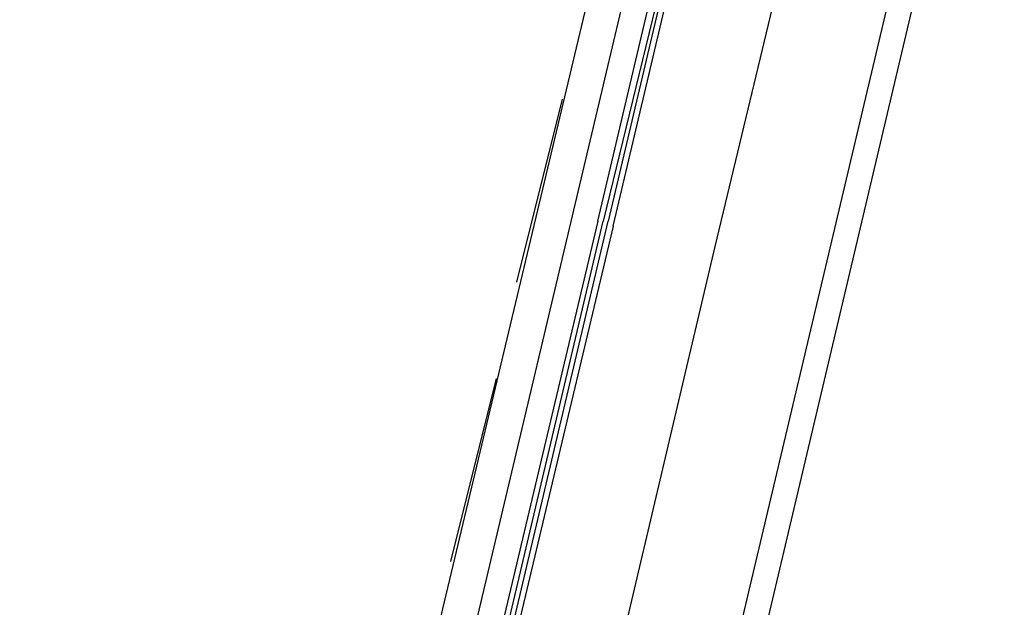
# Model space of a CAD drawing. Header units: feet. Extents: x -79 to 198, y -22 to 181.
# Tile 507 of 656: x 119.13 to 121.72, y 87.98 to 89.52. Entities that reach past the tile are written whole.
import ezdxf

# ---------------------------------------------------------------- set-up
doc = ezdxf.new("R2010")
doc.units = ezdxf.units.FT
doc.layers.add('A-LINEA', color=7, linetype='CONTINUOUS')

msp = doc.modelspace()

# ---------------------------------------------------------------- linework, layer by layer
at = {"layer": 'A-LINEA'}
for p, q in [((120.92, 90.8044), (119.2667, 83.8711)), ((120.92, 90.8044), (119.2667, 83.8711)), ((120.5867, 89.0044), (120.9733, 90.6444)), ((120.5867, 89.0044), (120.9733, 90.6444)), ((121.6667, 90.6311), (120.0267, 83.6978)), ((121.6667, 90.6311), (120.0267, 83.6978)), ((120.44, 88.8311), (120.56, 89.3111)), ((120.44, 88.8311), (120.56, 89.3111)), ((120.2667, 88.0978), (120.3867, 88.5778)), ((120.2667, 88.0978), (120.3867, 88.5778))]:
    msp.add_line(p, q, dxfattribs=at)
for points in [[(117.0933, 59.0178), (114.4, 59.6578), (118.2, 75.6978), (122, 91.7511), (124.68, 91.1111)], [(117.0933, 59.0178), (114.4, 59.6578), (118.2, 75.6978), (122, 91.7511), (124.68, 91.1111)], [(121.3867, 90.6978), (120.96, 88.9244), (120.5867, 87.3378)], [(121.3867, 90.6978), (120.96, 88.9244), (120.5867, 87.3378)], [(120.6533, 88.9911), (121.0533, 90.6844), (121.0667, 90.6844), (121.08, 90.6844), (120.6667, 88.9911)], [(120.6533, 88.9911), (121.0533, 90.6844), (121.0667, 90.6844), (121.08, 90.6844), (120.6667, 88.9911)], [(120.6933, 88.9778), (121.0933, 90.6711), (121.0933, 90.6844), (121.08, 90.6844), (120.68, 88.9911)], [(120.6933, 88.9778), (121.0933, 90.6711), (121.0933, 90.6844), (121.08, 90.6844), (120.68, 88.9911)], [(120.24, 87.4311), (120.24, 87.4311), (120.2133, 87.4311), (120.5867, 89.0044)], [(120.24, 87.4311), (120.24, 87.4311), (120.2133, 87.4311), (120.5867, 89.0044)], [(120.6533, 88.9911), (120.2667, 87.3644), (120.2667, 87.3511), (120.28, 87.3511), (120.6667, 88.9911)], [(120.6533, 88.9911), (120.2667, 87.3644), (120.2667, 87.3511), (120.28, 87.3511), (120.6667, 88.9911)], [(120.6933, 88.9778), (120.3067, 87.3511), (120.2933, 87.3511), (120.68, 88.9911)], [(120.6933, 88.9778), (120.3067, 87.3511), (120.2933, 87.3511), (120.68, 88.9911)]]:
    msp.add_lwpolyline(points, dxfattribs=at)

doc.saveas('drawing.dxf')
